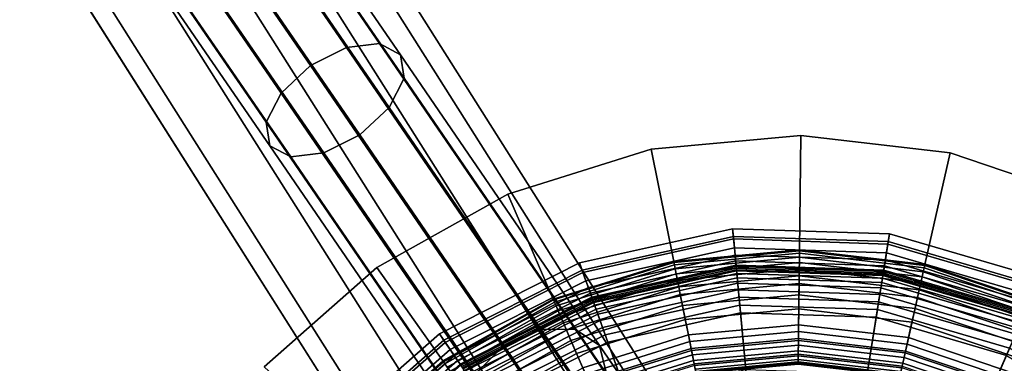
# Model space of a CAD drawing. Extents: x -43.1 to 43.1, y -41.3 to 41.3.
# Tile 286 of 656: x 16.4 to 18.3, y -27.4 to -26.7. Entities that reach past the tile are written whole.
import ezdxf

# ---------------------------------------------------------------- set-up
doc = ezdxf.new("R2010")
doc.units = 0
for name, color, linetype in [('CABLE.1', 18, 'CONTINUOUS'), ('LAMP', 7, 'CONTINUOUS'), ('LAMP_SUPPORT', 18, 'CONTINUOUS'), ('METAL_BASE', 254, 'CONTINUOUS')]:
    doc.layers.add(name, color=color, linetype=linetype)

msp = doc.modelspace()

# ---------------------------------------------------------------- linework, layer by layer
at = {"layer": 'CABLE.1'}
for points in [[(16.5795, -26.1305, 32.3255), (16.6388, -26.1156, 32.2731), (17.0714, -26.7452, 32.6635), (17.0071, -26.7529, 32.7114)], [(16.6388, -26.1156, 32.2731), (16.6731, -26.1275, 32.201), (17.1125, -26.7671, 32.5976), (17.0714, -26.7452, 32.6635)], [(16.5111, -26.1684, 32.3442), (16.5795, -26.1305, 32.3255), (17.0071, -26.7529, 32.7114), (16.9368, -26.7881, 32.7284)], [(16.6731, -26.1275, 32.201), (16.6732, -26.1631, 32.1287), (17.1195, -26.8127, 32.5314), (17.1125, -26.7671, 32.5976)], [(16.4519, -26.219, 32.3242), (16.5111, -26.1684, 32.3442), (16.9368, -26.7881, 32.7284), (16.8795, -26.8414, 32.7101)], [(16.6732, -26.1631, 32.1287), (16.6391, -26.2129, 32.0753), (17.0904, -26.8698, 32.4826), (17.1195, -26.8127, 32.5314)], [(16.6391, -26.2129, 32.0753), (16.5799, -26.2636, 32.0554), (17.033, -26.9231, 32.4643), (17.0904, -26.8698, 32.4826)], [(16.4177, -26.2688, 32.2709), (16.4519, -26.219, 32.3242), (16.8795, -26.8414, 32.7101), (16.8503, -26.8985, 32.6613)], [(16.4178, -26.3045, 32.1985), (16.4177, -26.2688, 32.2709), (16.8503, -26.8985, 32.6613), (16.8573, -26.9441, 32.5951)], [(16.5799, -26.2636, 32.0554), (16.5115, -26.3014, 32.0741), (16.9628, -26.9583, 32.4814), (17.033, -26.9231, 32.4643)], [(16.4521, -26.3164, 32.1265), (16.4178, -26.3045, 32.1985), (16.8573, -26.9441, 32.5951), (16.8984, -26.966, 32.5293)], [(16.5115, -26.3014, 32.0741), (16.4521, -26.3164, 32.1265), (16.8984, -26.966, 32.5293), (16.9628, -26.9583, 32.4814)], [(16.9368, -26.7881, 32.7284), (17.0071, -26.7529, 32.7114), (17.3835, -27.3024, 33.2162), (17.3115, -27.3351, 33.2309)], [(17.0071, -26.7529, 32.7114), (17.0714, -26.7452, 32.6635), (17.4527, -27.3017, 33.1747), (17.3835, -27.3024, 33.2162)], [(17.0714, -26.7452, 32.6635), (17.1125, -26.7671, 32.5976), (17.5004, -27.3333, 33.1177), (17.4527, -27.3017, 33.1747)], [(17.1125, -26.7671, 32.5976), (17.1195, -26.8127, 32.5314), (17.514, -27.3885, 33.0604), (17.5004, -27.3333, 33.1177)], [(16.8795, -26.8414, 32.7101), (16.9368, -26.7881, 32.7284), (17.3115, -27.3351, 33.2309), (17.256, -27.391, 33.215)], [(17.1195, -26.8127, 32.5314), (17.0904, -26.8698, 32.4826), (17.4897, -27.4527, 33.0181), (17.514, -27.3885, 33.0604)], [(16.8503, -26.8985, 32.6613), (16.8795, -26.8414, 32.7101), (17.256, -27.391, 33.215), (17.2317, -27.4552, 33.1727)], [(17.0904, -26.8698, 32.4826), (17.033, -26.9231, 32.4643), (17.4341, -27.5086, 33.0022), (17.4897, -27.4527, 33.0181)], [(16.8573, -26.9441, 32.5951), (16.8503, -26.8985, 32.6613), (17.2317, -27.4552, 33.1727), (17.2453, -27.5105, 33.1154)], [(17.033, -26.9231, 32.4643), (16.9628, -26.9583, 32.4814), (17.3622, -27.5413, 33.0169), (17.4341, -27.5086, 33.0022)], [(16.8984, -26.966, 32.5293), (16.8573, -26.9441, 32.5951), (17.2453, -27.5105, 33.1154), (17.293, -27.542, 33.0584)], [(16.9628, -26.9583, 32.4814), (16.8984, -26.966, 32.5293), (17.293, -27.542, 33.0584), (17.3622, -27.5413, 33.0169)], [(17.3115, -27.3351, 33.2309), (17.3835, -27.3024, 33.2162), (17.6822, -27.7393, 33.8169), (17.6085, -27.7695, 33.8283)], [(17.3835, -27.3024, 33.2162), (17.4527, -27.3017, 33.1747), (17.756, -27.7455, 33.785), (17.6822, -27.7393, 33.8169)], [(17.4527, -27.3017, 33.1747), (17.5004, -27.3333, 33.1177), (17.8102, -27.7865, 33.741), (17.756, -27.7455, 33.785)], [(17.256, -27.391, 33.215), (17.3115, -27.3351, 33.2309), (17.6085, -27.7695, 33.8283), (17.5547, -27.828, 33.816)], [(17.5004, -27.3333, 33.1177), (17.514, -27.3885, 33.0604), (17.8303, -27.8512, 33.6967), (17.8102, -27.7865, 33.741)]]:
    msp.add_3dface(points, dxfattribs=at)
at = {"layer": 'LAMP'}
for points in [[(17.4611, -27.1722, 43.6401), (17.7597, -27.106, 43.6401), (17.7611, -27.1211, 43.7579), (17.4662, -27.1866, 43.7579)], [(17.4678, -27.1911, 43.3843), (17.7615, -27.1259, 43.3843), (17.7597, -27.106, 43.6401), (17.4611, -27.1722, 43.6401)], [(17.7597, -27.106, 43.6401), (18.0654, -27.116, 43.6401), (18.063, -27.1311, 43.7579), (17.7611, -27.1211, 43.7579)], [(17.7615, -27.1259, 43.3843), (18.0622, -27.1358, 43.3843), (18.0654, -27.116, 43.6401), (17.7597, -27.106, 43.6401)], [(18.0622, -27.1358, 43.3843), (18.351, -27.2202, 43.3843), (18.359, -27.2018, 43.6401), (18.0654, -27.116, 43.6401)], [(18.0654, -27.116, 43.6401), (18.359, -27.2018, 43.6401), (18.3529, -27.2158, 43.7579), (18.063, -27.1311, 43.7579)], [(17.4662, -27.1866, 43.7579), (17.7611, -27.1211, 43.7579), (17.7665, -27.1795, 43.8806), (17.486, -27.2418, 43.8806)], [(17.4736, -27.2072, 43.0998), (17.7631, -27.143, 43.0998), (17.7615, -27.1259, 43.3843), (17.4678, -27.1911, 43.3843)], [(17.7611, -27.1211, 43.7579), (18.063, -27.1311, 43.7579), (18.0537, -27.189, 43.8806), (17.7665, -27.1795, 43.8806)], [(17.7631, -27.143, 43.0998), (18.0595, -27.1527, 43.0998), (18.0622, -27.1358, 43.3843), (17.7615, -27.1259, 43.3843)], [(18.063, -27.1311, 43.7579), (18.3529, -27.2158, 43.7579), (18.3295, -27.2695, 43.8806), (18.0537, -27.189, 43.8806)], [(18.0595, -27.1527, 43.0998), (18.3442, -27.2359, 43.0998), (18.351, -27.2202, 43.3843), (18.0622, -27.1358, 43.3843)], [(17.4784, -27.2207, 42.7996), (17.7645, -27.1572, 42.7996), (17.7631, -27.143, 43.0998), (17.4736, -27.2072, 43.0998)], [(17.7645, -27.1572, 42.7996), (18.0573, -27.1668, 42.7996), (18.0595, -27.1527, 43.0998), (17.7631, -27.143, 43.0998)], [(18.0573, -27.1668, 42.7996), (18.3385, -27.249, 42.7996), (18.3442, -27.2359, 43.0998), (18.0595, -27.1527, 43.0998)], [(17.1884, -27.3107, 43.6401), (17.4611, -27.1722, 43.6401), (17.4662, -27.1866, 43.7579), (17.1969, -27.3233, 43.7579)], [(17.1996, -27.3273, 43.3843), (17.4678, -27.1911, 43.3843), (17.4611, -27.1722, 43.6401), (17.1884, -27.3107, 43.6401)], [(17.4823, -27.2314, 42.4966), (17.7655, -27.1685, 42.4966), (17.7645, -27.1572, 42.7996), (17.4784, -27.2207, 42.7996)], [(17.4852, -27.2395, 42.2036), (17.7663, -27.1771, 42.2036), (17.7655, -27.1685, 42.4966), (17.4823, -27.2314, 42.4966)], [(17.7655, -27.1685, 42.4966), (18.0555, -27.1781, 42.4966), (18.0573, -27.1668, 42.7996), (17.7645, -27.1572, 42.7996)], [(17.7663, -27.1771, 42.2036), (18.0541, -27.1866, 42.2036), (18.0555, -27.1781, 42.4966), (17.7655, -27.1685, 42.4966)], [(18.0555, -27.1781, 42.4966), (18.3339, -27.2594, 42.4966), (18.3385, -27.249, 42.7996), (18.0573, -27.1668, 42.7996)], [(17.1969, -27.3233, 43.7579), (17.4662, -27.1866, 43.7579), (17.486, -27.2418, 43.8806), (17.2298, -27.3719, 43.8806)], [(17.2092, -27.3415, 43.0998), (17.4736, -27.2072, 43.0998), (17.4678, -27.1911, 43.3843), (17.1996, -27.3273, 43.3843)], [(17.4872, -27.245, 41.9337), (17.7668, -27.1829, 41.9337), (17.7663, -27.1771, 42.2036), (17.4852, -27.2395, 42.2036)], [(17.486, -27.2418, 43.8806), (17.7665, -27.1795, 43.8806), (17.7749, -27.2698, 43.9998), (17.5166, -27.3271, 43.9998)], [(17.4882, -27.2479, 41.6997), (17.7671, -27.1859, 41.6997), (17.7668, -27.1829, 41.9337), (17.4872, -27.245, 41.9337)], [(17.4888, -27.2497, 41.6845), (17.7673, -27.1879, 41.6845), (17.7671, -27.1859, 41.6997), (17.4882, -27.2479, 41.6997)], [(17.4906, -27.2547, 41.6707), (17.7678, -27.1932, 41.6707), (17.7673, -27.1879, 41.6845), (17.4888, -27.2497, 41.6845)], [(17.4934, -27.2624, 41.6586), (17.7686, -27.2013, 41.6586), (17.7678, -27.1932, 41.6707), (17.4906, -27.2547, 41.6707)], [(17.7668, -27.1829, 41.9337), (18.0532, -27.1923, 41.9337), (18.0541, -27.1866, 42.2036), (17.7663, -27.1771, 42.2036)], [(17.7665, -27.1795, 43.8806), (18.0537, -27.189, 43.8806), (18.0394, -27.2785, 43.9998), (17.7749, -27.2698, 43.9998)], [(17.7671, -27.1859, 41.6997), (18.0527, -27.1953, 41.6997), (18.0532, -27.1923, 41.9337), (17.7668, -27.1829, 41.9337)], [(17.7673, -27.1879, 41.6845), (18.0524, -27.1973, 41.6845), (18.0527, -27.1953, 41.6997), (17.7671, -27.1859, 41.6997)], [(17.7678, -27.1932, 41.6707), (18.0516, -27.2025, 41.6707), (18.0524, -27.1973, 41.6845), (17.7673, -27.1879, 41.6845)], [(17.7686, -27.2013, 41.6586), (18.0503, -27.2106, 41.6586), (18.0516, -27.2025, 41.6707), (17.7678, -27.1932, 41.6707)], [(18.0537, -27.189, 43.8806), (18.3295, -27.2695, 43.8806), (18.2934, -27.3527, 43.9998), (18.0394, -27.2785, 43.9998)], [(18.0527, -27.1953, 41.6997), (18.327, -27.2755, 41.6997), (18.3282, -27.2726, 41.9337), (18.0532, -27.1923, 41.9337)], [(18.0532, -27.1923, 41.9337), (18.3282, -27.2726, 41.9337), (18.3305, -27.2673, 42.2036), (18.0541, -27.1866, 42.2036)], [(18.0541, -27.1866, 42.2036), (18.3305, -27.2673, 42.2036), (18.3339, -27.2594, 42.4966), (18.0555, -27.1781, 42.4966)], [(17.2172, -27.3533, 42.7996), (17.4784, -27.2207, 42.7996), (17.4736, -27.2072, 43.0998), (17.2092, -27.3415, 43.0998)], [(17.497, -27.2725, 41.6486), (17.7696, -27.212, 41.6486), (17.7686, -27.2013, 41.6586), (17.4934, -27.2624, 41.6586)], [(17.5013, -27.2846, 41.6411), (17.7707, -27.2247, 41.6411), (17.7696, -27.212, 41.6486), (17.497, -27.2725, 41.6486)], [(17.7696, -27.212, 41.6486), (18.0486, -27.2212, 41.6486), (18.0503, -27.2106, 41.6586), (17.7686, -27.2013, 41.6586)], [(17.7707, -27.2247, 41.6411), (18.0466, -27.2338, 41.6411), (18.0486, -27.2212, 41.6486), (17.7696, -27.212, 41.6486)], [(18.0486, -27.2212, 41.6486), (18.3165, -27.2995, 41.6486), (18.3208, -27.2896, 41.6586), (18.0503, -27.2106, 41.6586)], [(18.0503, -27.2106, 41.6586), (18.3208, -27.2896, 41.6586), (18.3241, -27.2821, 41.6707), (18.0516, -27.2025, 41.6707)], [(18.0516, -27.2025, 41.6707), (18.3241, -27.2821, 41.6707), (18.3262, -27.2772, 41.6845), (18.0524, -27.1973, 41.6845)], [(18.0524, -27.1973, 41.6845), (18.3262, -27.2772, 41.6845), (18.327, -27.2755, 41.6997), (18.0527, -27.1953, 41.6997)], [(17.2236, -27.3627, 42.4966), (17.4823, -27.2314, 42.4966), (17.4784, -27.2207, 42.7996), (17.2172, -27.3533, 42.7996)], [(17.2284, -27.3699, 42.2036), (17.4852, -27.2395, 42.2036), (17.4823, -27.2314, 42.4966), (17.2236, -27.3627, 42.4966)], [(17.5062, -27.2981, 41.6365), (17.7721, -27.2391, 41.6365), (17.7707, -27.2247, 41.6411), (17.5013, -27.2846, 41.6411)], [(17.7721, -27.2391, 41.6365), (18.0443, -27.2481, 41.6365), (18.0466, -27.2338, 41.6411), (17.7707, -27.2247, 41.6411)], [(18.0466, -27.2338, 41.6411), (18.3114, -27.3112, 41.6411), (18.3165, -27.2995, 41.6486), (18.0486, -27.2212, 41.6486)], [(17.2317, -27.3747, 41.9337), (17.4872, -27.245, 41.9337), (17.4852, -27.2395, 42.2036), (17.2284, -27.3699, 42.2036)], [(17.2298, -27.3719, 43.8806), (17.486, -27.2418, 43.8806), (17.5166, -27.3271, 43.9998), (17.2806, -27.4469, 43.9998)], [(17.2334, -27.3772, 41.6997), (17.4882, -27.2479, 41.6997), (17.4872, -27.245, 41.9337), (17.2317, -27.3747, 41.9337)], [(17.2345, -27.3788, 41.6845), (17.4888, -27.2497, 41.6845), (17.4882, -27.2479, 41.6997), (17.2334, -27.3772, 41.6997)], [(17.2375, -27.3832, 41.6707), (17.4906, -27.2547, 41.6707), (17.4888, -27.2497, 41.6845), (17.2345, -27.3788, 41.6845)], [(17.5115, -27.3128, 41.6352), (17.7735, -27.2547, 41.6352), (17.7721, -27.2391, 41.6365), (17.5062, -27.2981, 41.6365)], [(17.7735, -27.2547, 41.6352), (18.0418, -27.2635, 41.6352), (18.0443, -27.2481, 41.6365), (17.7721, -27.2391, 41.6365)], [(18.0418, -27.2635, 41.6352), (18.2995, -27.3388, 41.6352), (18.3057, -27.3244, 41.6365), (18.0443, -27.2481, 41.6365)], [(18.0443, -27.2481, 41.6365), (18.3057, -27.3244, 41.6365), (18.3114, -27.3112, 41.6411), (18.0466, -27.2338, 41.6411)], [(17.2421, -27.39, 41.6586), (17.4934, -27.2624, 41.6586), (17.4906, -27.2547, 41.6707), (17.2375, -27.3832, 41.6707)], [(17.2481, -27.3989, 41.6486), (17.497, -27.2725, 41.6486), (17.4934, -27.2624, 41.6586), (17.2421, -27.39, 41.6586)], [(17.5941, -27.5434, 41.6428), (17.7962, -27.4985, 41.6428), (17.7735, -27.2547, 41.6352), (17.5115, -27.3128, 41.6352)], [(17.5166, -27.3271, 43.9998), (17.7749, -27.2698, 43.9998), (17.7852, -27.3806, 44.107), (17.5541, -27.4319, 44.107)], [(17.7962, -27.4985, 41.6428), (18.0031, -27.5053, 41.6428), (18.0418, -27.2635, 41.6352), (17.7735, -27.2547, 41.6352)], [(17.7749, -27.2698, 43.9998), (18.0394, -27.2785, 43.9998), (18.0218, -27.3884, 44.107), (17.7852, -27.3806, 44.107)], [(18.0031, -27.5053, 41.6428), (18.2019, -27.5634, 41.6428), (18.2995, -27.3388, 41.6352), (18.0418, -27.2635, 41.6352)], [(17.2553, -27.4095, 41.6411), (17.5013, -27.2846, 41.6411), (17.497, -27.2725, 41.6486), (17.2481, -27.3989, 41.6486)], [(17.2634, -27.4214, 41.6365), (17.5062, -27.2981, 41.6365), (17.5013, -27.2846, 41.6411), (17.2553, -27.4095, 41.6411)], [(18.0394, -27.2785, 43.9998), (18.2934, -27.3527, 43.9998), (18.2491, -27.4547, 44.107), (18.0218, -27.3884, 44.107)], [(17.2721, -27.4344, 41.6352), (17.5115, -27.3128, 41.6352), (17.5062, -27.2981, 41.6365), (17.2634, -27.4214, 41.6365)], [(16.9586, -27.5126, 43.6401), (17.1884, -27.3107, 43.6401), (17.1969, -27.3233, 43.7579), (16.97, -27.5227, 43.7579)], [(16.9736, -27.5259, 43.3843), (17.1996, -27.3273, 43.3843), (17.1884, -27.3107, 43.6401), (16.9586, -27.5126, 43.6401)], [(16.97, -27.5227, 43.7579), (17.1969, -27.3233, 43.7579), (17.2298, -27.3719, 43.8806), (17.014, -27.5616, 43.8806)], [(16.9865, -27.5373, 43.0998), (17.2092, -27.3415, 43.0998), (17.1996, -27.3273, 43.3843), (16.9736, -27.5259, 43.3843)], [(17.4095, -27.6371, 41.6428), (17.5941, -27.5434, 41.6428), (17.5115, -27.3128, 41.6352), (17.2721, -27.4344, 41.6352)], [(17.2806, -27.4469, 43.9998), (17.5166, -27.3271, 43.9998), (17.5541, -27.4319, 44.107), (17.3431, -27.539, 44.107)], [(16.9972, -27.5467, 42.7996), (17.2172, -27.3533, 42.7996), (17.2092, -27.3415, 43.0998), (16.9865, -27.5373, 43.0998)], [(18.2019, -27.5634, 41.6428), (18.3799, -27.669, 41.6428), (18.5303, -27.4757, 41.6352), (18.2995, -27.3388, 41.6352)], [(17.0057, -27.5543, 42.4966), (17.2236, -27.3627, 42.4966), (17.2172, -27.3533, 42.7996), (16.9972, -27.5467, 42.7996)], [(17.0122, -27.56, 42.2036), (17.2284, -27.3699, 42.2036), (17.2236, -27.3627, 42.4966), (17.0057, -27.5543, 42.4966)], [(18.2934, -27.3527, 43.9998), (18.521, -27.4877, 43.9998), (18.4527, -27.5755, 44.107), (18.2491, -27.4547, 44.107)]]:
    msp.add_3dface(points, dxfattribs=at)
at = {"layer": 'LAMP_SUPPORT'}
for points in [[(17.89, -27.147, 38.0011), (17.6448, -27.1698, 38.0011), (17.6452, -27.1715, 37.9861), (17.8899, -27.1487, 37.9861)], [(17.89, -27.147, 41.465), (17.6448, -27.1698, 41.465), (17.6448, -27.1698, 38.0011), (17.89, -27.147, 38.0011)], [(17.8899, -27.1487, 41.48), (17.6452, -27.1715, 41.48), (17.6448, -27.1698, 41.465), (17.89, -27.147, 41.465)], [(17.8899, -27.1487, 37.9861), (17.6452, -27.1715, 37.9861), (17.6461, -27.1763, 37.9723), (17.8899, -27.1536, 37.9723)], [(17.8899, -27.1536, 41.4939), (17.6461, -27.1763, 41.4939), (17.6452, -27.1715, 41.48), (17.8899, -27.1487, 41.48)], [(17.8899, -27.1536, 37.9723), (17.6461, -27.1763, 37.9723), (17.6477, -27.1839, 37.9601), (17.8898, -27.1614, 37.9601)], [(17.8898, -27.1614, 41.5061), (17.6477, -27.1839, 41.5061), (17.6461, -27.1763, 41.4939), (17.8899, -27.1536, 41.4939)], [(18.133, -27.1821, 37.9723), (17.8899, -27.1536, 37.9723), (17.8898, -27.1614, 37.9601), (18.1313, -27.1897, 37.9601)], [(18.1313, -27.1897, 41.5061), (17.8898, -27.1614, 41.5061), (17.8899, -27.1536, 41.4939), (18.133, -27.1821, 41.4939)], [(18.1345, -27.1756, 38.0011), (17.89, -27.147, 38.0011), (17.8899, -27.1487, 37.9861), (18.1341, -27.1773, 37.9861)], [(18.1341, -27.1773, 41.48), (17.8899, -27.1487, 41.48), (17.89, -27.147, 41.465), (18.1345, -27.1756, 41.465)], [(18.1341, -27.1773, 37.9861), (17.8899, -27.1487, 37.9861), (17.8899, -27.1536, 37.9723), (18.133, -27.1821, 37.9723)], [(18.133, -27.1821, 41.4939), (17.8899, -27.1536, 41.4939), (17.8899, -27.1487, 41.48), (18.1341, -27.1773, 41.48)], [(18.1345, -27.1756, 41.465), (17.89, -27.147, 41.465), (17.89, -27.147, 38.0011), (18.1345, -27.1756, 38.0011)], [(17.6448, -27.1698, 38.0011), (17.4098, -27.2431, 38.0011), (17.4105, -27.2447, 37.9861), (17.6452, -27.1715, 37.9861)], [(17.6448, -27.1698, 41.465), (17.4098, -27.2431, 41.465), (17.4098, -27.2431, 38.0011), (17.6448, -27.1698, 38.0011)], [(17.6452, -27.1715, 41.48), (17.4105, -27.2447, 41.48), (17.4098, -27.2431, 41.465), (17.6448, -27.1698, 41.465)], [(17.6452, -27.1715, 37.9861), (17.4105, -27.2447, 37.9861), (17.4124, -27.2492, 37.9723), (17.6461, -27.1763, 37.9723)], [(17.6461, -27.1763, 41.4939), (17.4124, -27.2492, 41.4939), (17.4105, -27.2447, 41.48), (17.6452, -27.1715, 41.48)], [(17.8898, -27.1614, 37.9601), (17.6477, -27.1839, 37.9601), (17.6497, -27.1939, 37.9499), (17.8897, -27.1716, 37.9499)], [(17.8897, -27.1716, 41.5162), (17.6497, -27.1939, 41.5162), (17.6477, -27.1839, 41.5061), (17.8898, -27.1614, 41.5061)], [(17.8897, -27.1716, 37.9499), (17.6497, -27.1939, 37.9499), (17.6521, -27.2059, 37.9421), (17.8895, -27.1838, 37.9421)], [(17.8895, -27.1838, 41.524), (17.6521, -27.2059, 41.524), (17.6497, -27.1939, 41.5162), (17.8897, -27.1716, 41.5162)], [(18.1291, -27.1996, 37.9499), (17.8897, -27.1716, 37.9499), (17.8895, -27.1838, 37.9421), (18.1264, -27.2115, 37.9421)], [(18.1264, -27.2115, 41.524), (17.8895, -27.1838, 41.524), (17.8897, -27.1716, 41.5162), (18.1291, -27.1996, 41.5162)], [(18.1313, -27.1897, 37.9601), (17.8898, -27.1614, 37.9601), (17.8897, -27.1716, 37.9499), (18.1291, -27.1996, 37.9499)], [(18.1291, -27.1996, 41.5162), (17.8897, -27.1716, 41.5162), (17.8898, -27.1614, 41.5061), (18.1313, -27.1897, 41.5061)], [(18.3677, -27.2545, 38.0011), (18.1345, -27.1756, 38.0011), (18.1341, -27.1773, 37.9861), (18.367, -27.2561, 37.9861)], [(18.367, -27.2561, 41.48), (18.1341, -27.1773, 41.48), (18.1345, -27.1756, 41.465), (18.3677, -27.2545, 41.465)], [(18.3677, -27.2545, 41.465), (18.1345, -27.1756, 41.465), (18.1345, -27.1756, 38.0011), (18.3677, -27.2545, 38.0011)], [(17.6461, -27.1763, 37.9723), (17.4124, -27.2492, 37.9723), (17.4155, -27.2563, 37.9601), (17.6477, -27.1839, 37.9601)], [(17.6477, -27.1839, 41.5061), (17.4155, -27.2563, 41.5061), (17.4124, -27.2492, 41.4939), (17.6461, -27.1763, 41.4939)], [(17.6477, -27.1839, 37.9601), (17.4155, -27.2563, 37.9601), (17.4195, -27.2657, 37.9499), (17.6497, -27.1939, 37.9499)], [(17.6497, -27.1939, 41.5162), (17.4195, -27.2657, 41.5162), (17.4155, -27.2563, 41.5061), (17.6477, -27.1839, 41.5061)], [(17.6497, -27.1939, 37.9499), (17.4195, -27.2657, 37.9499), (17.4244, -27.2769, 37.9421), (17.6521, -27.2059, 37.9421)], [(17.6521, -27.2059, 41.524), (17.4244, -27.2769, 41.524), (17.4195, -27.2657, 41.5162), (17.6497, -27.1939, 41.5162)], [(17.8895, -27.1838, 37.9421), (17.6521, -27.2059, 37.9421), (17.6548, -27.2194, 37.9372), (17.8894, -27.1976, 37.9372)], [(17.8894, -27.1976, 41.5289), (17.6548, -27.2194, 41.5289), (17.6521, -27.2059, 41.524), (17.8895, -27.1838, 41.524)], [(18.1264, -27.2115, 37.9421), (17.8895, -27.1838, 37.9421), (17.8894, -27.1976, 37.9372), (18.1234, -27.225, 37.9372)], [(18.1234, -27.225, 41.5289), (17.8894, -27.1976, 41.5289), (17.8895, -27.1838, 41.524), (18.1264, -27.2115, 41.524)], [(18.3617, -27.2676, 37.9601), (18.1313, -27.1897, 37.9601), (18.1291, -27.1996, 37.9499), (18.3574, -27.2769, 37.9499)], [(18.3574, -27.2769, 41.5162), (18.1291, -27.1996, 41.5162), (18.1313, -27.1897, 41.5061), (18.3617, -27.2676, 41.5061)], [(18.3649, -27.2606, 37.9723), (18.133, -27.1821, 37.9723), (18.1313, -27.1897, 37.9601), (18.3617, -27.2676, 37.9601)], [(18.3617, -27.2676, 41.5061), (18.1313, -27.1897, 41.5061), (18.133, -27.1821, 41.4939), (18.3649, -27.2606, 41.4939)], [(18.367, -27.2561, 37.9861), (18.1341, -27.1773, 37.9861), (18.133, -27.1821, 37.9723), (18.3649, -27.2606, 37.9723)], [(18.3649, -27.2606, 41.4939), (18.133, -27.1821, 41.4939), (18.1341, -27.1773, 41.48), (18.367, -27.2561, 41.48)], [(17.6521, -27.2059, 37.9421), (17.4244, -27.2769, 37.9421), (17.4298, -27.2896, 37.9372), (17.6548, -27.2194, 37.9372)], [(17.6548, -27.2194, 41.5289), (17.4298, -27.2896, 41.5289), (17.4244, -27.2769, 41.524), (17.6521, -27.2059, 41.524)], [(17.8894, -27.1976, 37.9372), (17.6548, -27.2194, 37.9372), (17.6577, -27.2342, 37.9354), (17.8892, -27.2126, 37.9354)], [(17.8892, -27.2126, 41.5307), (17.6577, -27.2342, 41.5307), (17.6548, -27.2194, 41.5289), (17.8894, -27.1976, 41.5289)], [(17.8892, -27.2126, 37.9354), (17.6577, -27.2342, 37.9354), (17.662, -27.2557, 37.9338), (17.8889, -27.2346, 37.9338)], [(17.8881, -27.3059, 41.5307), (17.676, -27.3256, 41.5307), (17.6577, -27.2342, 41.5307), (17.8892, -27.2126, 41.5307)], [(18.0996, -27.3307, 41.5307), (17.8881, -27.3059, 41.5307), (17.8892, -27.2126, 41.5307), (18.1201, -27.2397, 41.5307)], [(18.1201, -27.2397, 37.9354), (17.8892, -27.2126, 37.9354), (17.8889, -27.2346, 37.9338), (18.1152, -27.2611, 37.9338)], [(18.1234, -27.225, 37.9372), (17.8894, -27.1976, 37.9372), (17.8892, -27.2126, 37.9354), (18.1201, -27.2397, 37.9354)], [(18.1201, -27.2397, 41.5307), (17.8892, -27.2126, 41.5307), (17.8894, -27.1976, 41.5289), (18.1234, -27.225, 41.5289)], [(18.3523, -27.2879, 37.9421), (18.1264, -27.2115, 37.9421), (18.1234, -27.225, 37.9372), (18.3466, -27.3005, 37.9372)], [(18.3466, -27.3005, 41.5289), (18.1234, -27.225, 41.5289), (18.1264, -27.2115, 41.524), (18.3523, -27.2879, 41.524)], [(18.3574, -27.2769, 37.9499), (18.1291, -27.1996, 37.9499), (18.1264, -27.2115, 37.9421), (18.3523, -27.2879, 37.9421)], [(18.3523, -27.2879, 41.524), (18.1264, -27.2115, 41.524), (18.1291, -27.1996, 41.5162), (18.3574, -27.2769, 41.5162)], [(17.6548, -27.2194, 37.9372), (17.4298, -27.2896, 37.9372), (17.4358, -27.3034, 37.9354), (17.6577, -27.2342, 37.9354)], [(17.6577, -27.2342, 41.5307), (17.4358, -27.3034, 41.5307), (17.4298, -27.2896, 41.5289), (17.6548, -27.2194, 41.5289)], [(18.3466, -27.3005, 37.9372), (18.1234, -27.225, 37.9372), (18.1201, -27.2397, 37.9354), (18.3403, -27.3142, 37.9354)], [(18.3403, -27.3142, 41.5307), (18.1201, -27.2397, 41.5307), (18.1234, -27.225, 41.5289), (18.3466, -27.3005, 41.5289)], [(17.4098, -27.2431, 38.0011), (17.1951, -27.3636, 38.0011), (17.1961, -27.365, 37.9861), (17.4105, -27.2447, 37.9861)], [(17.4098, -27.2431, 41.465), (17.1951, -27.3636, 41.465), (17.1951, -27.3636, 38.0011), (17.4098, -27.2431, 38.0011)], [(17.4105, -27.2447, 41.48), (17.1961, -27.365, 41.48), (17.1951, -27.3636, 41.465), (17.4098, -27.2431, 41.465)], [(17.4105, -27.2447, 37.9861), (17.1961, -27.365, 37.9861), (17.199, -27.3691, 37.9723), (17.4124, -27.2492, 37.9723)], [(17.4124, -27.2492, 41.4939), (17.199, -27.3691, 41.4939), (17.1961, -27.365, 41.48), (17.4105, -27.2447, 41.48)], [(17.4124, -27.2492, 37.9723), (17.199, -27.3691, 37.9723), (17.2035, -27.3754, 37.9601), (17.4155, -27.2563, 37.9601)], [(17.4155, -27.2563, 41.5061), (17.2035, -27.3754, 41.5061), (17.199, -27.3691, 41.4939), (17.4124, -27.2492, 41.4939)], [(17.6577, -27.2342, 37.9354), (17.4358, -27.3034, 37.9354), (17.4445, -27.3235, 37.9338), (17.662, -27.2557, 37.9338)], [(17.676, -27.3256, 41.5307), (17.4727, -27.389, 41.5307), (17.4358, -27.3034, 41.5307), (17.6577, -27.2342, 41.5307)], [(17.8889, -27.2346, 37.9338), (17.662, -27.2557, 37.9338), (17.6674, -27.2827, 37.929), (17.8886, -27.2621, 37.929)], [(18.1152, -27.2611, 37.9338), (17.8889, -27.2346, 37.9338), (17.8886, -27.2621, 37.929), (18.1092, -27.288, 37.929)], [(18.3013, -27.3989, 41.5307), (18.0996, -27.3307, 41.5307), (18.1201, -27.2397, 41.5307), (18.3403, -27.3142, 41.5307)], [(18.3403, -27.3142, 37.9354), (18.1201, -27.2397, 37.9354), (18.1152, -27.2611, 37.9338), (18.3311, -27.3341, 37.9338)], [(17.4155, -27.2563, 37.9601), (17.2035, -27.3754, 37.9601), (17.2094, -27.3837, 37.9499), (17.4195, -27.2657, 37.9499)], [(17.4195, -27.2657, 41.5162), (17.2094, -27.3837, 41.5162), (17.2035, -27.3754, 41.5061), (17.4155, -27.2563, 41.5061)], [(17.4195, -27.2657, 37.9499), (17.2094, -27.3837, 37.9499), (17.2164, -27.3936, 37.9421), (17.4244, -27.2769, 37.9421)], [(17.4244, -27.2769, 41.524), (17.2164, -27.3936, 41.524), (17.2094, -27.3837, 41.5162), (17.4195, -27.2657, 41.5162)], [(17.662, -27.2557, 37.9338), (17.4445, -27.3235, 37.9338), (17.4554, -27.3488, 37.929), (17.6674, -27.2827, 37.929)], [(17.8886, -27.2621, 37.929), (17.6674, -27.2827, 37.929), (17.6735, -27.3129, 37.9214), (17.8882, -27.2929, 37.9214)], [(18.1092, -27.288, 37.929), (17.8886, -27.2621, 37.929), (17.8882, -27.2929, 37.9214), (18.1024, -27.3181, 37.9214)], [(18.3311, -27.3341, 37.9338), (18.1152, -27.2611, 37.9338), (18.1092, -27.288, 37.929), (18.3196, -27.3591, 37.929)], [(17.4244, -27.2769, 37.9421), (17.2164, -27.3936, 37.9421), (17.2244, -27.4049, 37.9372), (17.4298, -27.2896, 37.9372)], [(17.4298, -27.2896, 41.5289), (17.2244, -27.4049, 41.5289), (17.2164, -27.3936, 41.524), (17.4244, -27.2769, 41.524)], [(17.4298, -27.2896, 37.9372), (17.2244, -27.4049, 37.9372), (17.2331, -27.4172, 37.9354), (17.4358, -27.3034, 37.9354)], [(17.4358, -27.3034, 41.5307), (17.2331, -27.4172, 41.5307), (17.2244, -27.4049, 41.5289), (17.4298, -27.2896, 41.5289)], [(17.6674, -27.2827, 37.929), (17.4554, -27.3488, 37.929), (17.4676, -27.3771, 37.9214), (17.6735, -27.3129, 37.9214)], [(18.3196, -27.3591, 37.929), (18.1092, -27.288, 37.929), (18.1024, -27.3181, 37.9214), (18.3067, -27.3871, 37.9214)], [(17.4358, -27.3034, 37.9354), (17.2331, -27.4172, 37.9354), (17.2458, -27.4351, 37.9338), (17.4445, -27.3235, 37.9338)], [(17.4727, -27.389, 41.5307), (17.287, -27.4933, 41.5307), (17.2331, -27.4172, 41.5307), (17.4358, -27.3034, 41.5307)], [(17.8882, -27.2929, 37.9214), (17.6735, -27.3129, 37.9214), (17.6795, -27.3429, 37.9114), (17.8879, -27.3235, 37.9114)], [(17.8879, -27.3198, 41.5291), (17.6788, -27.3393, 41.5291), (17.676, -27.3256, 41.5307), (17.8881, -27.3059, 41.5307)], [(18.1024, -27.3181, 37.9214), (17.8882, -27.2929, 37.9214), (17.8879, -27.3235, 37.9114), (18.0957, -27.3479, 37.9114)], [(18.0965, -27.3443, 41.5291), (17.8879, -27.3198, 41.5291), (17.8881, -27.3059, 41.5307), (18.0996, -27.3307, 41.5307)], [(17.4445, -27.3235, 37.9338), (17.2458, -27.4351, 37.9338), (17.2617, -27.4576, 37.929), (17.4554, -27.3488, 37.929)], [(17.6735, -27.3129, 37.9214), (17.4676, -27.3771, 37.9214), (17.4797, -27.4052, 37.9114), (17.6795, -27.3429, 37.9114)], [(17.6788, -27.3393, 41.5291), (17.4782, -27.4018, 41.5291), (17.4727, -27.389, 41.5307), (17.676, -27.3256, 41.5307)], [(17.8878, -27.3326, 41.5245), (17.6813, -27.3519, 41.5245), (17.6788, -27.3393, 41.5291), (17.8879, -27.3198, 41.5291)], [(17.8879, -27.3235, 37.9114), (17.6795, -27.3429, 37.9114), (17.6847, -27.3692, 37.8993), (17.8875, -27.3503, 37.8993)], [(18.0957, -27.3479, 37.9114), (17.8879, -27.3235, 37.9114), (17.8875, -27.3503, 37.8993), (18.0899, -27.374, 37.8993)], [(18.0937, -27.3568, 41.5245), (17.8878, -27.3326, 41.5245), (17.8879, -27.3198, 41.5291), (18.0965, -27.3443, 41.5291)], [(18.3067, -27.3871, 37.9214), (18.1024, -27.3181, 37.9214), (18.0957, -27.3479, 37.9114), (18.294, -27.4149, 37.9114)], [(17.6813, -27.3519, 41.5245), (17.4833, -27.4136, 41.5245), (17.4782, -27.4018, 41.5291), (17.6788, -27.3393, 41.5291)], [(17.6795, -27.3429, 37.9114), (17.4797, -27.4052, 37.9114), (17.4903, -27.4298, 37.8993), (17.6847, -27.3692, 37.8993)], [(17.8876, -27.344, 41.5173), (17.6835, -27.363, 41.5173), (17.6813, -27.3519, 41.5245), (17.8878, -27.3326, 41.5245)], [(17.8875, -27.3534, 41.5079), (17.6853, -27.3722, 41.5079), (17.6835, -27.363, 41.5173), (17.8876, -27.344, 41.5173)], [(18.0892, -27.377, 41.5079), (17.8875, -27.3534, 41.5079), (17.8876, -27.344, 41.5173), (18.0912, -27.3678, 41.5173)], [(18.0912, -27.3678, 41.5173), (17.8876, -27.344, 41.5173), (17.8878, -27.3326, 41.5245), (18.0937, -27.3568, 41.5245)], [(18.294, -27.4149, 37.9114), (18.0957, -27.3479, 37.9114), (18.0899, -27.374, 37.8993), (18.2828, -27.4392, 37.8993)], [(18.2902, -27.4232, 41.5245), (18.0937, -27.3568, 41.5245), (18.0965, -27.3443, 41.5291), (18.2955, -27.4116, 41.5291)], [(18.2955, -27.4116, 41.5291), (18.0965, -27.3443, 41.5291), (18.0996, -27.3307, 41.5307), (18.3013, -27.3989, 41.5307)], [(17.1951, -27.3636, 38.0011), (17.0102, -27.5261, 38.0011), (17.0115, -27.5273, 37.9861), (17.1961, -27.365, 37.9861)], [(17.1951, -27.3636, 41.465), (17.0102, -27.5261, 41.465), (17.0102, -27.5261, 38.0011), (17.1951, -27.3636, 38.0011)], [(17.1961, -27.365, 41.48), (17.0115, -27.5273, 41.48), (17.0102, -27.5261, 41.465), (17.1951, -27.3636, 41.465)], [(17.1961, -27.365, 37.9861), (17.0115, -27.5273, 37.9861), (17.0151, -27.5307, 37.9723), (17.199, -27.3691, 37.9723)], [(17.199, -27.3691, 41.4939), (17.0151, -27.5307, 41.4939), (17.0115, -27.5273, 41.48), (17.1961, -27.365, 41.48)], [(17.4554, -27.3488, 37.929), (17.2617, -27.4576, 37.929), (17.2795, -27.4827, 37.9214), (17.4676, -27.3771, 37.9214)], [(17.6835, -27.363, 41.5173), (17.4878, -27.424, 41.5173), (17.4833, -27.4136, 41.5245), (17.6813, -27.3519, 41.5245)], [(17.6853, -27.3722, 41.5079), (17.4915, -27.4326, 41.5079), (17.4878, -27.424, 41.5173), (17.6835, -27.363, 41.5173)], [(17.8875, -27.3503, 37.8993), (17.6847, -27.3692, 37.8993), (17.6885, -27.3881, 37.8854), (17.8873, -27.3696, 37.8854)], [(17.8874, -27.3606, 41.4966), (17.6868, -27.3793, 41.4966), (17.6853, -27.3722, 41.5079), (17.8875, -27.3534, 41.5079)], [(17.8874, -27.3652, 41.4838), (17.6877, -27.3838, 41.4838), (17.6868, -27.3793, 41.4966), (17.8874, -27.3606, 41.4966)], [(17.8874, -27.3668, 41.4698), (17.688, -27.3854, 41.4698), (17.6877, -27.3838, 41.4838), (17.8874, -27.3652, 41.4838)], [(17.8873, -27.3685, 40.5662), (17.6883, -27.387, 40.5662), (17.688, -27.3854, 41.4698), (17.8874, -27.3668, 41.4698)], [(18.0899, -27.374, 37.8993), (17.8875, -27.3503, 37.8993), (17.8873, -27.3696, 37.8854), (18.0856, -27.3928, 37.8854)], [(18.0858, -27.3918, 40.5662), (17.8873, -27.3685, 40.5662), (17.8874, -27.3668, 41.4698), (18.0862, -27.3901, 41.4698)], [(18.0876, -27.3841, 41.4966), (17.8874, -27.3606, 41.4966), (17.8875, -27.3534, 41.5079), (18.0892, -27.377, 41.5079)], [(18.0866, -27.3886, 41.4838), (17.8874, -27.3652, 41.4838), (17.8874, -27.3606, 41.4966), (18.0876, -27.3841, 41.4966)], [(18.0862, -27.3901, 41.4698), (17.8874, -27.3668, 41.4698), (17.8874, -27.3652, 41.4838), (18.0866, -27.3886, 41.4838)], [(18.2854, -27.4335, 41.5173), (18.0912, -27.3678, 41.5173), (18.0937, -27.3568, 41.5245), (18.2902, -27.4232, 41.5245)], [(18.2815, -27.4421, 41.5079), (18.0892, -27.377, 41.5079), (18.0912, -27.3678, 41.5173), (18.2854, -27.4335, 41.5173)]]:
    msp.add_3dface(points, dxfattribs=at)
at = {"layer": 'METAL_BASE'}
for points in [[(17.7533, -27.6395, 39.312), (17.7227, -27.6588, 39.447), (1.0255, -1.2631, 39.447), (1.0561, -1.2438, 39.312)], [(17.7227, -27.6588, 39.1769), (17.7533, -27.6395, 39.312), (1.0561, -1.2438, 39.312), (1.0255, -1.2631, 39.1769)], [(17.7227, -27.6588, 39.447), (17.6391, -27.7117, 39.5459), (0.9419, -1.316, 39.5459), (1.0255, -1.2631, 39.447)], [(17.6391, -27.7117, 39.0781), (17.7227, -27.6588, 39.1769), (1.0255, -1.2631, 39.1769), (0.9419, -1.316, 39.0781)], [(17.6391, -27.7117, 39.5459), (17.525, -27.7839, 39.5821), (0.8278, -1.3882, 39.5821), (0.9419, -1.316, 39.5459)], [(17.525, -27.7839, 39.0419), (17.6391, -27.7117, 39.0781), (0.9419, -1.316, 39.0781), (0.8278, -1.3882, 39.0419)], [(17.525, -27.7839, 39.5821), (17.4109, -27.8561, 39.5459), (0.7137, -1.4604, 39.5459), (0.8278, -1.3882, 39.5821)], [(17.4109, -27.8561, 39.0781), (17.525, -27.7839, 39.0419), (0.8278, -1.3882, 39.0419), (0.7137, -1.4604, 39.0781)], [(17.4109, -27.8561, 39.5459), (17.3273, -27.909, 39.447), (0.6301, -1.5132, 39.447), (0.7137, -1.4604, 39.5459)], [(17.3273, -27.909, 39.1769), (17.4109, -27.8561, 39.0781), (0.7137, -1.4604, 39.0781), (0.6301, -1.5132, 39.1769)], [(17.3273, -27.909, 39.447), (17.2967, -27.9283, 39.312), (0.5995, -1.5326, 39.312), (0.6301, -1.5132, 39.447)], [(17.2967, -27.9283, 39.312), (17.3273, -27.909, 39.1769), (0.6301, -1.5132, 39.1769), (0.5995, -1.5326, 39.312)], [(17.8926, -26.924, 39.7327), (17.6011, -26.9511, 39.7327), (17.6011, -26.9511, 38.8457), (17.8926, -26.924, 38.8457)], [(17.89, -27.147, 38.8457), (17.8926, -26.924, 38.8457), (17.6011, -26.9511, 38.8457), (17.6448, -27.1698, 38.8457)], [(17.6448, -27.1698, 39.7327), (17.6011, -26.9511, 39.7327), (17.8926, -26.924, 39.7327), (17.89, -27.147, 39.7327)], [(18.1345, -27.1756, 38.8457), (18.1834, -26.9581, 38.8457), (17.8926, -26.924, 38.8457), (17.89, -27.147, 38.8457)], [(17.89, -27.147, 39.7327), (17.8926, -26.924, 39.7327), (18.1834, -26.9581, 39.7327), (18.1345, -27.1756, 39.7327)], [(18.1834, -26.9581, 39.7327), (17.8926, -26.924, 39.7327), (17.8926, -26.924, 38.8457), (18.1834, -26.9581, 38.8457)], [(17.6011, -26.9511, 39.7327), (17.3216, -27.0383, 39.7327), (17.3216, -27.0383, 38.8457), (17.6011, -26.9511, 38.8457)], [(17.6448, -27.1698, 38.8457), (17.6011, -26.9511, 38.8457), (17.3216, -27.0383, 38.8457), (17.4098, -27.2431, 38.8457)], [(17.4098, -27.2431, 39.7327), (17.3216, -27.0383, 39.7327), (17.6011, -26.9511, 39.7327), (17.6448, -27.1698, 39.7327)], [(18.3677, -27.2545, 38.8457), (18.4608, -27.0519, 38.8457), (18.1834, -26.9581, 38.8457), (18.1345, -27.1756, 38.8457)], [(18.1345, -27.1756, 39.7327), (18.1834, -26.9581, 39.7327), (18.4608, -27.0519, 39.7327), (18.3677, -27.2545, 39.7327)], [(18.4608, -27.0519, 39.7327), (18.1834, -26.9581, 39.7327), (18.1834, -26.9581, 38.8457), (18.4608, -27.0519, 38.8457)], [(17.3216, -27.0383, 39.7327), (17.0662, -27.1817, 39.7327), (17.0662, -27.1817, 38.8457), (17.3216, -27.0383, 38.8457)], [(17.4098, -27.2431, 38.8457), (17.3216, -27.0383, 38.8457), (17.0662, -27.1817, 38.8457), (17.1951, -27.3636, 38.8457)], [(17.1951, -27.3636, 39.7327), (17.0662, -27.1817, 39.7327), (17.3216, -27.0383, 39.7327), (17.4098, -27.2431, 39.7327)], [(17.89, -27.147, 38.8457), (17.6448, -27.1698, 38.8457), (17.6448, -27.1698, 39.7327), (17.89, -27.147, 39.7327)], [(18.1345, -27.1756, 38.8457), (17.89, -27.147, 38.8457), (17.89, -27.147, 39.7327), (18.1345, -27.1756, 39.7327)], [(17.6448, -27.1698, 38.8457), (17.4098, -27.2431, 38.8457), (17.4098, -27.2431, 39.7327), (17.6448, -27.1698, 39.7327)], [(18.3677, -27.2545, 38.8457), (18.1345, -27.1756, 38.8457), (18.1345, -27.1756, 39.7327), (18.3677, -27.2545, 39.7327)], [(17.0662, -27.1817, 39.7327), (16.8463, -27.375, 39.7327), (16.8463, -27.375, 38.8457), (17.0662, -27.1817, 38.8457)], [(17.1951, -27.3636, 38.8457), (17.0662, -27.1817, 38.8457), (16.8463, -27.375, 38.8457), (17.0102, -27.5261, 38.8457)], [(17.0102, -27.5261, 39.7327), (16.8463, -27.375, 39.7327), (17.0662, -27.1817, 39.7327), (17.1951, -27.3636, 39.7327)], [(17.4098, -27.2431, 38.8457), (17.1951, -27.3636, 38.8457), (17.1951, -27.3636, 39.7327), (17.4098, -27.2431, 39.7327)], [(17.1951, -27.3636, 38.8457), (17.0102, -27.5261, 38.8457), (17.0102, -27.5261, 39.7327), (17.1951, -27.3636, 39.7327)]]:
    msp.add_3dface(points, dxfattribs=at)

doc.saveas('drawing.dxf')
